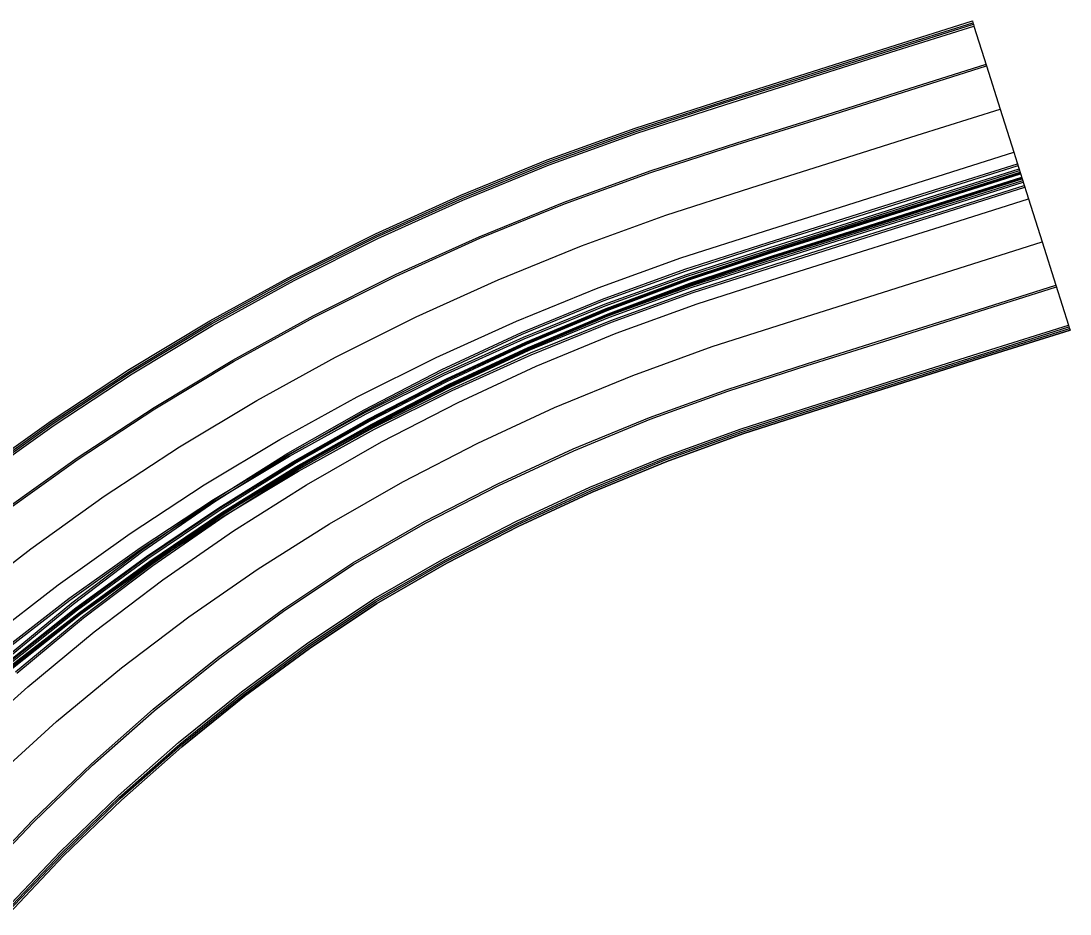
# Model space of a CAD drawing. Extents: x 1797478 to 1804836, y 246529 to 250952.
# Drawn here: x 1798426.9 to 1798727.9, y 250695.9 to 250952.2 of the extents above; entities that cross this region are included whole.
import ezdxf

# ---------------------------------------------------------------- set-up
doc = ezdxf.new("R2010")
doc.units = 0
for name, color, linetype in [('1', 7, 'Continuous'), ('DRAINAGE', 7, 'Continuous'), ('EDPV-LINE', 7, 'Continuous'), ('LIMT-CSLINE', 7, 'Continuous'), ('SHDR-UPAV', 7, 'Continuous')]:
    doc.layers.add(name, color=color, linetype=linetype)

msp = doc.modelspace()

# ---------------------------------------------------------------- linework, layer by layer
for points in [[(1798413.6, 250821.78), (1798435.5, 250837.42), (1798457.98, 250852.19), (1798481.01, 250866.07), (1798504.55, 250879.03), (1798528.57, 250891.06), (1798553.03, 250902.15), (1798577.88, 250912.27), (1798603.11, 250921.42), (1798628.34, 250929.57), (1798652.18, 250937.11), (1798676.02, 250944.64), (1798699.86, 250952.17)], [(1798413.9, 250821.38), (1798435.78, 250837.02), (1798458.25, 250851.78), (1798481.26, 250865.64), (1798504.79, 250878.6), (1798528.79, 250890.62), (1798553.23, 250901.69), (1798578.07, 250911.8), (1798603.28, 250920.93), (1798628.5, 250929.08), (1798652.34, 250936.61), (1798676.18, 250944.14), (1798700.02, 250951.67)], [(1798414.2, 250820.99), (1798436.07, 250836.62), (1798458.51, 250851.37), (1798481.51, 250865.22), (1798505.02, 250878.17), (1798529, 250890.18), (1798553.42, 250901.25), (1798578.25, 250911.36), (1798603.43, 250920.49), (1798628.64, 250928.64), (1798652.48, 250936.17), (1798676.32, 250943.7), (1798700.15, 250951.23)], [(1798421.5, 250811.41), (1798442.99, 250826.75), (1798465.05, 250841.24), (1798487.64, 250854.85), (1798510.74, 250867.56), (1798534.31, 250879.36), (1798558.3, 250890.23), (1798582.69, 250900.16), (1798607.44, 250909.13), (1798632.27, 250917.15), (1798656.11, 250924.69), (1798679.94, 250932.23), (1798703.78, 250939.76)], [(1798421.78, 250811.04), (1798443.25, 250826.38), (1798465.3, 250840.85), (1798487.88, 250854.45), (1798510.96, 250867.16), (1798534.51, 250878.95), (1798558.49, 250889.8), (1798582.87, 250899.72), (1798607.6, 250908.67), (1798632.42, 250916.68), (1798656.26, 250924.21), (1798680.09, 250931.75), (1798703.93, 250939.28)], [(1798421.78, 250811.04), (1798443.25, 250826.38), (1798465.3, 250840.85), (1798487.88, 250854.45), (1798510.96, 250867.16), (1798534.51, 250878.95), (1798558.49, 250889.8), (1798582.87, 250899.72), (1798607.6, 250908.67), (1798632.42, 250916.68), (1798656.26, 250924.21), (1798680.09, 250931.75), (1798703.93, 250939.28)], [(1798409.19, 250784.85), (1798429.66, 250800.7), (1798450.72, 250815.74), (1798472.35, 250829.93), (1798494.49, 250843.26), (1798517.14, 250855.72), (1798540.23, 250867.27), (1798563.75, 250877.92), (1798587.66, 250887.63), (1798611.92, 250896.41), (1798636.33, 250904.28), (1798660.17, 250911.82), (1798684.01, 250919.35), (1798707.85, 250926.88)], [(1798409.19, 250784.85), (1798429.66, 250800.7), (1798450.72, 250815.74), (1798472.35, 250829.93), (1798494.49, 250843.26), (1798517.14, 250855.72), (1798540.23, 250867.27), (1798563.75, 250877.92), (1798587.66, 250887.63), (1798611.92, 250896.41), (1798636.33, 250904.28), (1798660.17, 250911.82), (1798684.01, 250919.35), (1798707.85, 250926.88)], [(1798409.19, 250784.85), (1798429.66, 250800.7), (1798450.72, 250815.74), (1798472.35, 250829.93), (1798494.49, 250843.26), (1798517.14, 250855.72), (1798540.23, 250867.27), (1798563.75, 250877.92), (1798587.66, 250887.63), (1798611.92, 250896.41), (1798636.33, 250904.28), (1798660.17, 250911.82), (1798684.01, 250919.35), (1798707.85, 250926.88)], [(1798409.19, 250784.85), (1798429.66, 250800.7), (1798450.72, 250815.74), (1798472.35, 250829.93), (1798494.49, 250843.26), (1798517.14, 250855.72), (1798540.23, 250867.27), (1798563.75, 250877.92), (1798587.66, 250887.63), (1798611.92, 250896.41), (1798636.33, 250904.28), (1798660.17, 250911.82), (1798684.01, 250919.35), (1798707.85, 250926.88)], [(1798417.47, 250774.83), (1798437.54, 250790.36), (1798458.19, 250805.1), (1798479.39, 250819), (1798501.11, 250832.07), (1798523.31, 250844.27), (1798545.96, 250855.6), (1798569.02, 250866.03), (1798592.46, 250875.55), (1798616.24, 250884.15), (1798640.25, 250891.89), (1798664.09, 250899.42), (1798687.93, 250906.95), (1798711.77, 250914.49)], [(1798417.47, 250774.83), (1798437.54, 250790.36), (1798458.19, 250805.1), (1798479.39, 250819), (1798501.11, 250832.07), (1798523.31, 250844.27), (1798545.96, 250855.6), (1798569.02, 250866.03), (1798592.46, 250875.55), (1798616.24, 250884.15), (1798640.25, 250891.89), (1798664.09, 250899.42), (1798687.93, 250906.95), (1798711.77, 250914.49)], [(1798417.47, 250774.83), (1798437.54, 250790.36), (1798458.19, 250805.1), (1798479.39, 250819), (1798501.11, 250832.07), (1798523.31, 250844.27), (1798545.96, 250855.6), (1798569.02, 250866.03), (1798592.46, 250875.55), (1798616.24, 250884.15), (1798640.25, 250891.89), (1798664.09, 250899.42), (1798687.93, 250906.95), (1798711.77, 250914.49)], [(1798417.47, 250774.83), (1798437.54, 250790.36), (1798458.19, 250805.1), (1798479.39, 250819), (1798501.11, 250832.07), (1798523.31, 250844.27), (1798545.96, 250855.6), (1798569.02, 250866.03), (1798592.46, 250875.55), (1798616.24, 250884.15), (1798640.25, 250891.89), (1798664.09, 250899.42), (1798687.93, 250906.95), (1798711.77, 250914.49)], [(1798420.66, 250770.97), (1798440.57, 250786.39), (1798461.07, 250801), (1798482.11, 250814.8), (1798503.66, 250827.77), (1798525.68, 250839.87), (1798548.16, 250851.11), (1798571.04, 250861.46), (1798594.3, 250870.9), (1798617.9, 250879.43), (1798641.76, 250887.12), (1798665.6, 250894.65), (1798689.43, 250902.19), (1798713.27, 250909.72)], [(1798422.12, 250769.21), (1798441.47, 250785.21), (1798461.5, 250800.39), (1798482.18, 250814.69), (1798503.45, 250828.11), (1798525.29, 250840.6), (1798547.65, 250852.14), (1798570.48, 250862.72), (1798593.74, 250872.31), (1798617.38, 250880.89), (1798641.29, 250888.59), (1798665.13, 250896.12), (1798688.97, 250903.66), (1798712.81, 250911.19)], [(1798421, 250770.55), (1798440.9, 250785.95), (1798461.38, 250800.56), (1798482.4, 250814.34), (1798503.93, 250827.3), (1798525.94, 250839.39), (1798548.4, 250850.62), (1798571.26, 250860.97), (1798594.49, 250870.41), (1798618.07, 250878.94), (1798641.91, 250886.62), (1798665.75, 250894.16), (1798689.59, 250901.69), (1798713.43, 250909.22)], [(1798422.99, 250768.14), (1798442.61, 250783.71), (1798462.83, 250798.5), (1798483.6, 250812.48), (1798504.91, 250825.65), (1798526.71, 250837.97), (1798548.98, 250849.43), (1798571.69, 250859.98), (1798594.8, 250869.64), (1798618.27, 250878.39), (1798642.04, 250886.23), (1798665.89, 250893.73), (1798689.73, 250901.24), (1798713.57, 250908.77)], [(1798423.18, 250767.91), (1798442.8, 250783.47), (1798463, 250798.25), (1798483.76, 250812.23), (1798505.06, 250825.39), (1798526.85, 250837.71), (1798549.11, 250849.17), (1798571.82, 250859.71), (1798594.91, 250869.36), (1798618.37, 250878.1), (1798642.13, 250885.94), (1798665.98, 250893.45), (1798689.82, 250900.96), (1798713.66, 250908.49)], [(1798423.44, 250767.6), (1798443.04, 250783.15), (1798463.23, 250797.92), (1798483.98, 250811.9), (1798505.26, 250825.05), (1798527.04, 250837.36), (1798549.29, 250848.81), (1798571.96, 250859.38), (1798595.03, 250869.06), (1798618.46, 250877.83), (1798642.21, 250885.69), (1798666.05, 250893.22), (1798689.89, 250900.76), (1798713.72, 250908.29)], [(1798424.08, 250766.83), (1798443.64, 250782.36), (1798463.8, 250797.11), (1798484.52, 250811.06), (1798505.77, 250824.19), (1798527.52, 250836.48), (1798549.73, 250847.91), (1798572.37, 250858.47), (1798595.4, 250868.13), (1798618.79, 250876.89), (1798642.51, 250884.74), (1798666.35, 250892.27), (1798690.19, 250899.8), (1798714.03, 250907.33)], [(1798424.2, 250766.68), (1798443.76, 250782.2), (1798463.92, 250796.94), (1798484.63, 250810.89), (1798505.87, 250824.01), (1798527.61, 250836.3), (1798549.82, 250847.73), (1798572.45, 250858.28), (1798595.47, 250867.94), (1798618.86, 250876.7), (1798642.57, 250884.55), (1798666.41, 250892.08), (1798690.25, 250899.61), (1798714.09, 250907.14)], [(1798424.39, 250766.45), (1798443.95, 250781.96), (1798464.09, 250796.7), (1798484.79, 250810.64), (1798506.03, 250823.76), (1798527.76, 250836.04), (1798549.95, 250847.46), (1798572.57, 250858.01), (1798595.58, 250867.67), (1798618.96, 250876.42), (1798642.66, 250884.26), (1798666.5, 250891.79), (1798690.34, 250899.32), (1798714.18, 250906.86)], [(1798424.2, 250766.68), (1798443.95, 250781.96), (1798464.27, 250796.45), (1798485.12, 250810.13), (1798506.49, 250822.97), (1798528.33, 250834.98), (1798550.61, 250846.11), (1798573.29, 250856.38), (1798596.35, 250865.74), (1798619.74, 250874.2), (1798643.43, 250881.84), (1798667.26, 250889.37), (1798691.1, 250896.9), (1798714.94, 250904.43)], [(1798425.31, 250765.33), (1798444.51, 250781.22), (1798464.38, 250796.28), (1798484.9, 250810.48), (1798506.01, 250823.79), (1798527.68, 250836.18), (1798549.86, 250847.64), (1798572.51, 250858.13), (1798595.59, 250867.65), (1798619.05, 250876.16), (1798642.81, 250883.8), (1798666.64, 250891.34), (1798690.48, 250898.87), (1798714.32, 250906.4)], [(1798425.63, 250764.95), (1798444.81, 250780.83), (1798464.67, 250795.87), (1798485.17, 250810.06), (1798506.26, 250823.36), (1798527.91, 250835.75), (1798550.08, 250847.19), (1798572.72, 250857.68), (1798595.78, 250867.18), (1798619.22, 250875.68), (1798642.96, 250883.31), (1798666.8, 250890.84), (1798690.64, 250898.37), (1798714.48, 250905.9)], [(1798410.49, 250744.56), (1798428.81, 250761.1), (1798447.84, 250776.85), (1798467.54, 250791.78), (1798487.88, 250805.86), (1798508.81, 250819.06), (1798530.29, 250831.35), (1798552.28, 250842.7), (1798574.74, 250853.11), (1798597.62, 250862.53), (1798620.88, 250870.96), (1798644.47, 250878.54), (1798668.31, 250886.07), (1798692.15, 250893.6), (1798715.98, 250901.14)], [(1798410.49, 250744.56), (1798428.81, 250761.1), (1798447.84, 250776.85), (1798467.54, 250791.78), (1798487.88, 250805.86), (1798508.81, 250819.06), (1798530.29, 250831.35), (1798552.28, 250842.7), (1798574.74, 250853.11), (1798597.62, 250862.53), (1798620.88, 250870.96), (1798644.47, 250878.54), (1798668.31, 250886.07), (1798692.15, 250893.6), (1798715.98, 250901.14)], [(1798410.49, 250744.56), (1798428.81, 250761.1), (1798447.84, 250776.85), (1798467.54, 250791.78), (1798487.88, 250805.86), (1798508.81, 250819.06), (1798530.29, 250831.35), (1798552.28, 250842.7), (1798574.74, 250853.11), (1798597.62, 250862.53), (1798620.88, 250870.96), (1798644.47, 250878.54), (1798668.31, 250886.07), (1798692.15, 250893.6), (1798715.98, 250901.14)], [(1798410.49, 250744.56), (1798428.81, 250761.1), (1798447.84, 250776.85), (1798467.54, 250791.78), (1798487.88, 250805.86), (1798508.81, 250819.06), (1798530.29, 250831.35), (1798552.28, 250842.7), (1798574.74, 250853.11), (1798597.62, 250862.53), (1798620.88, 250870.96), (1798644.47, 250878.54), (1798668.31, 250886.07), (1798692.15, 250893.6), (1798715.98, 250901.14)], [(1798410.49, 250744.56), (1798428.81, 250761.1), (1798447.84, 250776.85), (1798467.54, 250791.78), (1798487.88, 250805.86), (1798508.81, 250819.06), (1798530.29, 250831.35), (1798552.28, 250842.7), (1798574.74, 250853.11), (1798597.62, 250862.53), (1798620.88, 250870.96), (1798644.47, 250878.54), (1798668.31, 250886.07), (1798692.15, 250893.6), (1798715.98, 250901.14)], [(1798419.15, 250734.86), (1798437.09, 250751.07), (1798455.72, 250766.51), (1798475.01, 250781.14), (1798494.93, 250794.93), (1798515.42, 250807.87), (1798536.46, 250819.91), (1798558, 250831.03), (1798580, 250841.22), (1798602.42, 250850.45), (1798625.2, 250858.7), (1798648.39, 250866.14), (1798672.22, 250873.68), (1798696.06, 250881.21), (1798719.9, 250888.74)], [(1798419.15, 250734.86), (1798437.09, 250751.07), (1798455.72, 250766.51), (1798475.01, 250781.14), (1798494.93, 250794.93), (1798515.42, 250807.87), (1798536.46, 250819.91), (1798558, 250831.03), (1798580, 250841.22), (1798602.42, 250850.45), (1798625.2, 250858.7), (1798648.39, 250866.14), (1798672.22, 250873.68), (1798696.06, 250881.21), (1798719.9, 250888.74)], [(1798419.15, 250734.86), (1798437.09, 250751.07), (1798455.72, 250766.51), (1798475.01, 250781.14), (1798494.93, 250794.93), (1798515.42, 250807.87), (1798536.46, 250819.91), (1798558, 250831.03), (1798580, 250841.22), (1798602.42, 250850.45), (1798625.2, 250858.7), (1798648.39, 250866.14), (1798672.22, 250873.68), (1798696.06, 250881.21), (1798719.9, 250888.74)], [(1798419.15, 250734.86), (1798437.09, 250751.07), (1798455.72, 250766.51), (1798475.01, 250781.14), (1798494.93, 250794.93), (1798515.42, 250807.87), (1798536.46, 250819.91), (1798558, 250831.03), (1798580, 250841.22), (1798602.42, 250850.45), (1798625.2, 250858.7), (1798648.39, 250866.14), (1798672.22, 250873.68), (1798696.06, 250881.21), (1798719.9, 250888.74)], [(1798413.85, 250705.6), (1798430.07, 250722.65), (1798447.06, 250739), (1798464.78, 250754.61), (1798483.22, 250769.45), (1798502.31, 250783.49), (1798522.04, 250796.68), (1798542.64, 250808.47), (1798563.73, 250819.36), (1798585.27, 250829.33), (1798607.21, 250838.36), (1798629.52, 250846.44), (1798652.3, 250853.75), (1798676.14, 250861.28), (1798699.98, 250868.81), (1798723.82, 250876.34)], [(1798413.85, 250705.6), (1798430.07, 250722.65), (1798447.06, 250739), (1798464.78, 250754.61), (1798483.22, 250769.45), (1798502.31, 250783.49), (1798522.04, 250796.68), (1798542.64, 250808.47), (1798563.73, 250819.36), (1798585.27, 250829.33), (1798607.21, 250838.36), (1798629.52, 250846.44), (1798652.3, 250853.75), (1798676.14, 250861.28), (1798699.98, 250868.81), (1798723.82, 250876.34)], [(1798413.85, 250705.6), (1798430.07, 250722.65), (1798447.06, 250739), (1798464.78, 250754.61), (1798483.22, 250769.45), (1798502.31, 250783.49), (1798522.04, 250796.68), (1798542.64, 250808.47), (1798563.73, 250819.36), (1798585.27, 250829.33), (1798607.21, 250838.36), (1798629.52, 250846.44), (1798652.3, 250853.75), (1798676.14, 250861.28), (1798699.98, 250868.81), (1798723.82, 250876.34)], [(1798413.85, 250705.6), (1798430.07, 250722.65), (1798447.06, 250739), (1798464.78, 250754.61), (1798483.22, 250769.45), (1798502.31, 250783.49), (1798522.04, 250796.68), (1798542.64, 250808.47), (1798563.73, 250819.36), (1798585.27, 250829.33), (1798607.21, 250838.36), (1798629.52, 250846.44), (1798652.3, 250853.75), (1798676.14, 250861.28), (1798699.98, 250868.81), (1798723.82, 250876.34)], [(1798414.22, 250705.21), (1798430.43, 250722.24), (1798447.4, 250738.58), (1798465.11, 250754.18), (1798483.53, 250769.01), (1798502.61, 250783.03), (1798522.32, 250796.21), (1798542.89, 250807.99), (1798563.96, 250818.87), (1798585.48, 250828.84), (1798607.41, 250837.87), (1798629.69, 250845.94), (1798652.46, 250853.25), (1798676.3, 250860.79), (1798700.13, 250868.32), (1798723.97, 250875.86)], [(1798422.58, 250696.56), (1798438.44, 250713.28), (1798455.06, 250729.31), (1798472.4, 250744.62), (1798490.43, 250759.17), (1798509.12, 250772.93), (1798528.43, 250785.86), (1798548.6, 250797.41), (1798569.26, 250808.08), (1798590.35, 250817.85), (1798611.84, 250826.7), (1798633.69, 250834.61), (1798656.08, 250841.79), (1798679.92, 250849.32), (1798703.76, 250856.86), (1798727.59, 250864.39)], [(1798422.88, 250696.25), (1798438.73, 250712.95), (1798455.33, 250728.97), (1798472.66, 250744.27), (1798490.68, 250758.81), (1798509.36, 250772.56), (1798528.66, 250785.49), (1798548.81, 250797.03), (1798569.45, 250807.69), (1798590.53, 250817.44), (1798612.01, 250826.28), (1798633.84, 250834.18), (1798656.22, 250841.35), (1798680.06, 250848.88), (1798703.9, 250856.42), (1798727.73, 250863.95)], [(1798423.26, 250695.86), (1798439.09, 250712.55), (1798455.68, 250728.55), (1798472.99, 250743.84), (1798491, 250758.37), (1798509.66, 250772.11), (1798528.93, 250785.02), (1798549.07, 250796.55), (1798569.69, 250807.2), (1798590.75, 250816.95), (1798612.2, 250825.78), (1798634.01, 250833.68), (1798656.38, 250840.85), (1798680.21, 250848.39), (1798704.05, 250855.92), (1798727.89, 250863.45)]]:
    msp.add_lwpolyline(points)
at = {"layer": '1'}
for points in [[(1798409.19, 250784.85), (1798429.66, 250800.7), (1798450.72, 250815.74), (1798472.35, 250829.93), (1798494.49, 250843.26), (1798517.14, 250855.72), (1798540.23, 250867.27), (1798563.75, 250877.92), (1798587.66, 250887.63), (1798611.92, 250896.41), (1798636.33, 250904.28), (1798660.17, 250911.82), (1798684.01, 250919.35), (1798707.85, 250926.88)], [(1798419.15, 250734.86), (1798437.09, 250751.07), (1798455.72, 250766.51), (1798475.01, 250781.14), (1798494.93, 250794.93), (1798515.42, 250807.87), (1798536.46, 250819.91), (1798558, 250831.03), (1798580, 250841.22), (1798602.42, 250850.45), (1798625.2, 250858.7), (1798648.39, 250866.14), (1798672.22, 250873.68), (1798696.06, 250881.21), (1798719.9, 250888.74)]]:
    msp.add_lwpolyline(points, dxfattribs=at)
at = {"layer": 'DRAINAGE'}
for points in [[(1798422.99, 250768.14), (1798442.61, 250783.71), (1798462.83, 250798.5), (1798483.6, 250812.48), (1798504.91, 250825.65), (1798526.71, 250837.97), (1798548.98, 250849.43), (1798571.69, 250859.98), (1798594.8, 250869.64), (1798618.27, 250878.39), (1798642.04, 250886.23), (1798665.89, 250893.73), (1798689.73, 250901.24), (1798713.57, 250908.77)], [(1798424.39, 250766.45), (1798443.95, 250781.96), (1798464.09, 250796.7), (1798484.79, 250810.64), (1798506.03, 250823.76), (1798527.76, 250836.04), (1798549.95, 250847.46), (1798572.57, 250858.01), (1798595.58, 250867.67), (1798618.96, 250876.42), (1798642.66, 250884.26), (1798666.5, 250891.79), (1798690.34, 250899.32), (1798714.18, 250906.86)]]:
    msp.add_lwpolyline(points, dxfattribs=at)
at = {"layer": 'EDPV-LINE'}
for points in [[(1798421.78, 250811.04), (1798443.25, 250826.38), (1798465.3, 250840.85), (1798487.88, 250854.45), (1798510.96, 250867.16), (1798534.51, 250878.95), (1798558.49, 250889.8), (1798582.87, 250899.72), (1798607.6, 250908.67), (1798632.42, 250916.68), (1798656.26, 250924.21), (1798680.09, 250931.75), (1798703.93, 250939.28)], [(1798421.78, 250811.04), (1798443.25, 250826.38), (1798465.3, 250840.85), (1798487.88, 250854.45), (1798510.96, 250867.16), (1798534.51, 250878.95), (1798558.49, 250889.8), (1798582.87, 250899.72), (1798607.6, 250908.67), (1798632.42, 250916.68), (1798656.26, 250924.21), (1798680.09, 250931.75), (1798703.93, 250939.28)], [(1798421.78, 250811.04), (1798443.25, 250826.38), (1798465.3, 250840.85), (1798487.88, 250854.45), (1798510.96, 250867.16), (1798534.51, 250878.95), (1798558.49, 250889.8), (1798582.87, 250899.72), (1798607.6, 250908.67), (1798632.42, 250916.68), (1798656.26, 250924.21), (1798680.09, 250931.75), (1798703.93, 250939.28)], [(1798421.78, 250811.04), (1798443.25, 250826.38), (1798465.3, 250840.85), (1798487.88, 250854.45), (1798510.96, 250867.16), (1798534.51, 250878.95), (1798558.49, 250889.8), (1798582.87, 250899.72), (1798607.6, 250908.67), (1798632.42, 250916.68), (1798656.26, 250924.21), (1798680.09, 250931.75), (1798703.93, 250939.28)], [(1798417.47, 250774.83), (1798437.54, 250790.36), (1798458.19, 250805.1), (1798479.39, 250819), (1798501.11, 250832.07), (1798523.31, 250844.27), (1798545.96, 250855.6), (1798569.02, 250866.03), (1798592.46, 250875.55), (1798616.24, 250884.15), (1798640.25, 250891.89), (1798664.09, 250899.42), (1798687.93, 250906.95), (1798711.77, 250914.49)], [(1798417.47, 250774.83), (1798437.54, 250790.36), (1798458.19, 250805.1), (1798479.39, 250819), (1798501.11, 250832.07), (1798523.31, 250844.27), (1798545.96, 250855.6), (1798569.02, 250866.03), (1798592.46, 250875.55), (1798616.24, 250884.15), (1798640.25, 250891.89), (1798664.09, 250899.42), (1798687.93, 250906.95), (1798711.77, 250914.49)], [(1798422.99, 250768.14), (1798442.61, 250783.71), (1798462.83, 250798.5), (1798483.6, 250812.48), (1798504.91, 250825.65), (1798526.71, 250837.97), (1798548.98, 250849.43), (1798571.69, 250859.98), (1798594.8, 250869.64), (1798618.27, 250878.39), (1798642.04, 250886.23), (1798665.89, 250893.73), (1798689.73, 250901.24), (1798713.57, 250908.77)], [(1798424.39, 250766.45), (1798443.95, 250781.96), (1798464.09, 250796.7), (1798484.79, 250810.64), (1798506.03, 250823.76), (1798527.76, 250836.04), (1798549.95, 250847.46), (1798572.57, 250858.01), (1798595.58, 250867.67), (1798618.96, 250876.42), (1798642.66, 250884.26), (1798666.5, 250891.79), (1798690.34, 250899.32), (1798714.18, 250906.86)], [(1798410.49, 250744.56), (1798428.81, 250761.1), (1798447.84, 250776.85), (1798467.54, 250791.78), (1798487.88, 250805.86), (1798508.81, 250819.06), (1798530.29, 250831.35), (1798552.28, 250842.7), (1798574.74, 250853.11), (1798597.62, 250862.53), (1798620.88, 250870.96), (1798644.47, 250878.54), (1798668.31, 250886.07), (1798692.15, 250893.6), (1798715.98, 250901.14)], [(1798413.85, 250705.6), (1798430.07, 250722.65), (1798447.06, 250739), (1798464.78, 250754.61), (1798483.22, 250769.45), (1798502.31, 250783.49), (1798522.04, 250796.68), (1798542.64, 250808.47), (1798563.73, 250819.36), (1798585.27, 250829.33), (1798607.21, 250838.36), (1798629.52, 250846.44), (1798652.3, 250853.75), (1798676.14, 250861.28), (1798699.98, 250868.81), (1798723.82, 250876.34)], [(1798413.85, 250705.6), (1798430.07, 250722.65), (1798447.06, 250739), (1798464.78, 250754.61), (1798483.22, 250769.45), (1798502.31, 250783.49), (1798522.04, 250796.68), (1798542.64, 250808.47), (1798563.73, 250819.36), (1798585.27, 250829.33), (1798607.21, 250838.36), (1798629.52, 250846.44), (1798652.3, 250853.75), (1798676.14, 250861.28), (1798699.98, 250868.81), (1798723.82, 250876.34)]]:
    msp.add_lwpolyline(points, dxfattribs=at)
at = {"layer": 'LIMT-CSLINE'}
msp.add_lwpolyline([(1798413.6, 250821.78), (1798435.5, 250837.42), (1798457.98, 250852.19), (1798481.01, 250866.07), (1798504.55, 250879.03), (1798528.57, 250891.06), (1798553.03, 250902.15), (1798577.88, 250912.27), (1798603.11, 250921.42), (1798628.34, 250929.57), (1798652.18, 250937.11), (1798676.02, 250944.64), (1798699.86, 250952.17), (1798700.02, 250951.67), (1798700.15, 250951.23), (1798700.32, 250950.72), (1798703.93, 250939.28), (1798707.85, 250926.88), (1798711.77, 250914.49), (1798714.18, 250906.86), (1798715.98, 250901.14), (1798719.9, 250888.74), (1798723.82, 250876.34), (1798727.43, 250864.9), (1798727.59, 250864.39), (1798727.73, 250863.95), (1798727.89, 250863.45), (1798704.05, 250855.92), (1798680.21, 250848.39), (1798656.38, 250840.85), (1798634.01, 250833.68), (1798612.2, 250825.78), (1798590.75, 250816.95), (1798569.69, 250807.2), (1798549.07, 250796.55), (1798528.93, 250785.02), (1798509.66, 250772.11), (1798491, 250758.37), (1798472.99, 250743.84), (1798455.68, 250728.55), (1798439.09, 250712.55), (1798423.26, 250695.86)], dxfattribs=at)
at = {"layer": 'SHDR-UPAV'}
for points in [[(1798414.51, 250820.59), (1798436.36, 250836.2), (1798458.79, 250850.94), (1798481.77, 250864.78), (1798505.26, 250877.72), (1798529.23, 250889.72), (1798553.63, 250900.78), (1798578.44, 250910.87), (1798603.61, 250919.99), (1798628.8, 250928.12), (1798652.64, 250935.66), (1798676.48, 250943.19), (1798700.32, 250950.72)], [(1798414.51, 250820.59), (1798436.36, 250836.2), (1798458.79, 250850.94), (1798481.77, 250864.78), (1798505.26, 250877.72), (1798529.23, 250889.72), (1798553.63, 250900.78), (1798578.44, 250910.87), (1798603.61, 250919.99), (1798628.8, 250928.12), (1798652.64, 250935.66), (1798676.48, 250943.19), (1798700.32, 250950.72)], [(1798422.44, 250768.81), (1798441.78, 250784.8), (1798461.8, 250799.96), (1798482.45, 250814.26), (1798503.72, 250827.66), (1798525.54, 250840.15), (1798547.88, 250851.68), (1798570.69, 250862.25), (1798593.93, 250871.83), (1798617.56, 250880.39), (1798641.46, 250888.07), (1798665.29, 250895.61), (1798689.13, 250903.14), (1798712.97, 250910.67)], [(1798422.44, 250768.81), (1798441.78, 250784.8), (1798461.8, 250799.96), (1798482.45, 250814.26), (1798503.72, 250827.66), (1798525.54, 250840.15), (1798547.88, 250851.68), (1798570.69, 250862.25), (1798593.93, 250871.83), (1798617.56, 250880.39), (1798641.46, 250888.07), (1798665.29, 250895.61), (1798689.13, 250903.14), (1798712.97, 250910.67)], [(1798423.84, 250767.12), (1798443.6, 250782.41), (1798463.94, 250796.91), (1798484.82, 250810.6), (1798506.2, 250823.46), (1798528.06, 250835.47), (1798550.36, 250846.62), (1798573.07, 250856.88), (1798596.14, 250866.25), (1798619.56, 250874.71), (1798643.26, 250882.35), (1798667.1, 250889.89), (1798690.94, 250897.42), (1798714.78, 250904.95)], [(1798423.84, 250767.12), (1798443.6, 250782.41), (1798463.94, 250796.91), (1798484.82, 250810.6), (1798506.2, 250823.46), (1798528.06, 250835.47), (1798550.36, 250846.62), (1798573.07, 250856.88), (1798596.14, 250866.25), (1798619.56, 250874.71), (1798643.26, 250882.35), (1798667.1, 250889.89), (1798690.94, 250897.42), (1798714.78, 250904.95)], [(1798422.19, 250696.97), (1798438.06, 250713.7), (1798454.7, 250729.74), (1798472.06, 250745.07), (1798490.11, 250759.63), (1798508.82, 250773.4), (1798528.15, 250786.35), (1798548.34, 250797.91), (1798569.01, 250808.58), (1798590.12, 250818.36), (1798611.64, 250827.21), (1798633.51, 250835.12), (1798655.92, 250842.31), (1798679.76, 250849.84), (1798703.59, 250857.37), (1798727.43, 250864.9)], [(1798422.19, 250696.97), (1798438.06, 250713.7), (1798454.7, 250729.74), (1798472.06, 250745.07), (1798490.11, 250759.63), (1798508.82, 250773.4), (1798528.15, 250786.35), (1798548.34, 250797.91), (1798569.01, 250808.58), (1798590.12, 250818.36), (1798611.64, 250827.21), (1798633.51, 250835.12), (1798655.92, 250842.31), (1798679.76, 250849.84), (1798703.59, 250857.37), (1798727.43, 250864.9)]]:
    msp.add_lwpolyline(points, dxfattribs=at)

doc.saveas('drawing.dxf')
